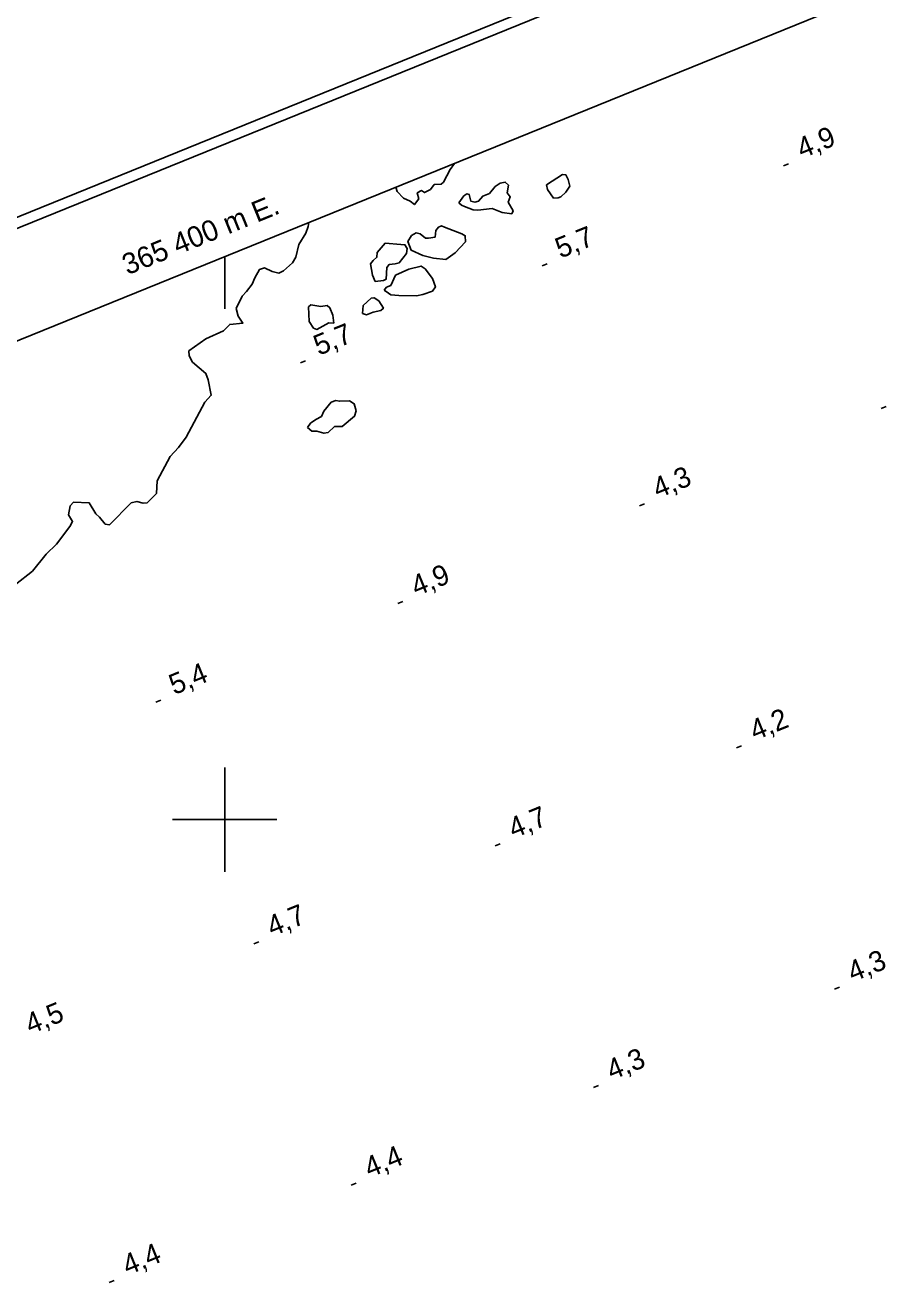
# Model space of a CAD drawing. Extents: x 362852 to 366875, y 5563573 to 5566479.
# Drawn here: x 365361.8 to 365527.9, y 5565910.8 to 5566152.3 of the extents above; entities that cross this region are included whole.
import ezdxf

# ---------------------------------------------------------------- set-up
doc = ezdxf.new("R2010")
doc.units = 0
for name, color, linetype in [('Niveau 3', 7, 'Continuous'), ('Niveau 4', 7, 'Continuous'), ('Niveau 60', 7, 'Continuous'), ('Niveau 61', 7, 'Continuous')]:
    doc.layers.add(name, color=color, linetype=linetype)

msp = doc.modelspace()

# ---------------------------------------------------------------- linework, layer by layer
at = {"layer": 'Niveau 3'}
for p, q in [((365507.14, 5566125.3), (365508.1, 5566125.69)), ((365460.84, 5566106.16), (365461.8, 5566106.55)), ((365414.52, 5566087.53), (365415.48, 5566087.92)), ((365525.82, 5566078.81), (365526.78, 5566079.2)), ((365479.51, 5566060.15), (365480.47, 5566060.54)), ((365433.21, 5566041.4), (365434.17, 5566041.79)), ((365386.81, 5566022.49), (365387.77, 5566022.88)), ((365498.13, 5566013.74), (365499.09, 5566014.13)), ((365451.87, 5565994.97), (365452.83, 5565995.36)), ((365405.57, 5565976.16), (365406.53, 5565976.55)), ((365516.87, 5565967.46), (365517.83, 5565967.85)), ((365470.68, 5565948.63), (365471.64, 5565949.02)), ((365424.24, 5565929.93), (365425.2, 5565930.32)), ((365377.88, 5565911.23), (365378.84, 5565911.62))]:
    msp.add_line(p, q, dxfattribs=at)
at = {"layer": 'Niveau 4'}
for points in [[(365444.06, 5566125.79), (365443.23, 5566124.64), (365441.94, 5566122.18), (365441.47, 5566121.8), (365440.18, 5566121.77), (365439.46, 5566120.79), (365438.33, 5566120.2), (365437.74, 5566120.58), (365436.91, 5566120.17), (365437.21, 5566118.99), (365436.36, 5566117.89), (365435.53, 5566118.54), (365434.28, 5566119.15), (365433.03, 5566120.38), (365432.79, 5566121.22)], [(365463.02, 5566119.1), (365461.9, 5566120.75), (365461.71, 5566121.67), (365464.75, 5566123.67), (365465.41, 5566123.57), (365465.84, 5566122.69), (365466.18, 5566121.4), (365465.4, 5566120.27), (365464.46, 5566119.38), (365463.93, 5566119.16), (365463.02, 5566119.1)], [(365444.88, 5566118.23), (365445.83, 5566119.55), (365446.4, 5566119.97), (365446.83, 5566119.84), (365447.17, 5566118.55), (365447.94, 5566118.37), (365448.67, 5566118.54), (365449.46, 5566119.49), (365450.74, 5566120.02), (365451.82, 5566121.33), (365452.8, 5566121.98), (365453.77, 5566122.2), (365454.37, 5566121.64), (365454.13, 5566120.11), (365454.75, 5566119.37), (365454.36, 5566118.34), (365455.28, 5566116.72), (365455.03, 5566116.12), (365453.19, 5566116.36), (365451.25, 5566117.12), (365448.5, 5566116.85), (365447.62, 5566116.87), (365445.99, 5566117.5), (365445.39, 5566117.75), (365444.88, 5566118.23)], [(365416.14, 5566114.46), (365415.98, 5566113.67), (365415.56, 5566112.44), (365414.23, 5566110.21), (365413.61, 5566107.78), (365412.99, 5566106.72), (365411.25, 5566105.2), (365410.37, 5566104.77), (365409.07, 5566105.04), (365407.65, 5566105.77), (365406.67, 5566105.43), (365405.76, 5566103.87), (365405.28, 5566102.61), (365404.17, 5566101.22), (365403.36, 5566100.33), (365402.2, 5566097.99), (365402.56, 5566096.52), (365403.49, 5566095.16), (365400.97, 5566094.93), (365399.8, 5566093.7), (365396.38, 5566092.17), (365393.11, 5566089.83), (365393.17, 5566088.92), (365393.8, 5566087.69), (365396.38, 5566085.52), (365396.81, 5566084.32), (365397.42, 5566081.34), (365396.21, 5566080.03), (365392.64, 5566073.28), (365391.16, 5566071.3), (365389.56, 5566069.58), (365387.05, 5566064.94), (365386.92, 5566062.53), (365385.17, 5566060.74), (365384.39, 5566060.67), (365383.14, 5566060.97), (365382.07, 5566060.71), (365377.94, 5566056.52), (365377.09, 5566056.61), (365376.03, 5566057.98), (365375.27, 5566058.6), (365374.03, 5566060.7), (365371.05, 5566060.84), (365370.35, 5566060.12), (365370.04, 5566058.44), (365370.83, 5566057.14), (365370.29, 5566056.18), (365367.77, 5566052.78), (365365.75, 5566050.89), (365363.16, 5566047.64), (365359.87, 5566045.05)], [(365440.37, 5566111.64), (365440.46, 5566112.93), (365441, 5566113.58), (365441.53, 5566113.8), (365442.13, 5566113.55), (365445.45, 5566112.3), (365446.12, 5566111.9), (365446.14, 5566110.78), (365444.17, 5566108.61), (365442.38, 5566107.37), (365440.02, 5566107.64), (365437.96, 5566108.1), (365435.72, 5566109.17), (365435.09, 5566110.84), (365435.82, 5566111.95), (365436.73, 5566112.45), (365437.49, 5566112.26), (365438.52, 5566111.44), (365439.06, 5566111.48), (365440.37, 5566111.64)], [(365428.85, 5566103.17), (365428.34, 5566104.39), (365427.96, 5566106.54), (365428.44, 5566107.17), (365429.19, 5566107.79), (365429.25, 5566108.68), (365430.75, 5566110.48), (365433.73, 5566110.22), (365434.55, 5566110.18), (365434.97, 5566109.48), (365434.82, 5566108.49), (365433.47, 5566106.75), (365432.69, 5566106.55), (365431.51, 5566106.38), (365431.06, 5566105.82), (365430.92, 5566103.59), (365430.46, 5566103.34), (365428.85, 5566103.17)], [(365430.57, 5566101.51), (365431.02, 5566102.07), (365431.84, 5566102.35), (365432.77, 5566104.34), (365435.28, 5566105.5), (365437.65, 5566106.1), (365438.43, 5566105.55), (365439.8, 5566103.75), (365440.4, 5566102.14), (365439.82, 5566101.28), (365437.97, 5566100.64), (365436.76, 5566100.39), (365433.38, 5566100.43), (365431.87, 5566100.62), (365431.38, 5566100.91), (365430.57, 5566101.51)], [(365420.95, 5566095.13), (365419.98, 5566095.23), (365417.69, 5566093.97), (365417.03, 5566094.2), (365416.2, 5566095.47), (365416.04, 5566098.27), (365416.51, 5566098.65), (365418.45, 5566098.33), (365419.67, 5566098.52), (365420.16, 5566098.1), (365420.73, 5566096.72), (365420.95, 5566095.13)], [(365426.41, 5566097), (365426.52, 5566098.54), (365428.07, 5566099.92), (365428.64, 5566100.04), (365429.53, 5566099.41), (365430.41, 5566098.03), (365429.91, 5566097.57), (365428.47, 5566097.29), (365427.19, 5566096.76), (365426.41, 5566097)], [(365415.88, 5566075.18), (365416.43, 5566075.97), (365417.49, 5566076.72), (365418.57, 5566077.29), (365419.03, 5566078.28), (365420.44, 5566079.99), (365421.3, 5566080.34), (365421.98, 5566080.18), (365423.95, 5566080.25), (365424.79, 5566079.72), (365425.18, 5566078.33), (365424.85, 5566077.32), (365422.53, 5566075.37), (365421.06, 5566075.32), (365419.84, 5566074.2), (365419.03, 5566074.05), (365417.69, 5566074.43), (365416.68, 5566074.46), (365415.88, 5566075.18)]]:
    msp.add_lwpolyline(points, dxfattribs=at)
at = {"layer": 'Niveau 60'}
for points in [[(363470.95, 5563573.17), (366875.21, 5564954.96), (366256.48, 5566479.3), (362852.22, 5565097.5), (363470.95, 5563573.17)], [(363472.05, 5563575.77), (366872.61, 5564956.04), (366255.38, 5566476.69), (362854.83, 5565096.41), (363472.05, 5563575.77)], [(362880.89, 5565085.4), (365762.56, 5566255.07), (366364.73, 5564771.5), (366364.73, 5564771.5), (363483.08, 5563601.82), (362880.89, 5565085.4)]]:
    msp.add_lwpolyline(points, dxfattribs=at)
at = {"layer": 'Niveau 61'}
for p, q in [((365400, 5566010), (365400, 5565990)), ((365390, 5566000), (365410, 5566000))]:
    msp.add_line(p, q, dxfattribs=at)
msp.add_lwpolyline([(365400, 5566097.91), (365400, 5566107.91)], dxfattribs=at)

# ---------------------------------------------------------------- texts
at = {"layer": 'Niveau 3'}
for s, p in [('4,9  ', (365510.65, 5566126.66)), ('5,7  ', (365464.35, 5566107.52)), ('5,7  ', (365418.03, 5566088.89)), ('4,3  ', (365483.02, 5566061.51)), ('4,9  ', (365436.72, 5566042.76)), ('5,4  ', (365390.32, 5566023.85)), ('4,2  ', (365501.64, 5566015.1)), ('4,7  ', (365455.38, 5565996.33)), ('4,7  ', (365409.08, 5565977.52)), ('4,3  ', (365520.38, 5565968.82)), ('4,5  ', (365362.75, 5565958.8)), ('4,3  ', (365474.19, 5565949.99)), ('4,4  ', (365427.75, 5565931.29)), ('4,4  ', (365381.39, 5565912.59))]:
    msp.add_text(s, height=3.93, rotation=22.09, dxfattribs=at).set_placement(p)
at = {"layer": 'Niveau 61'}
msp.add_text('365 400 m E.', height=4, rotation=22.0922, dxfattribs=at).set_placement((365381.37, 5566104.33))

doc.saveas('drawing.dxf')
